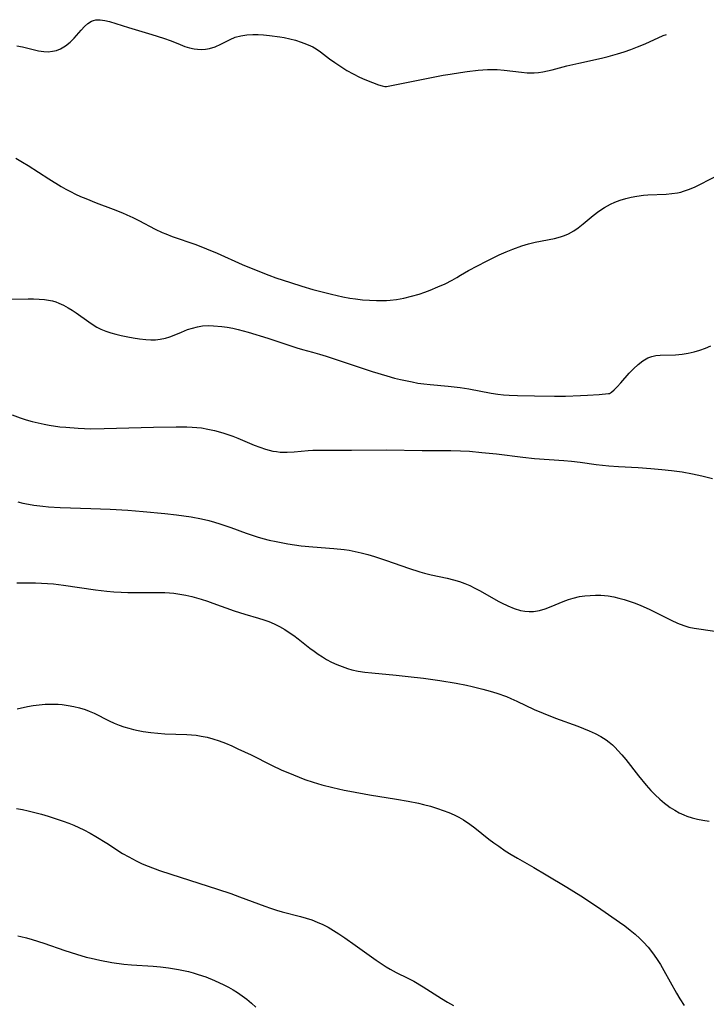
# Model space of a CAD drawing. Header units: inches. Extents: x 1073367 to 1082519, y 1569854 to 1574957.
# Tile 558 of 565: x 1080509 to 1080695, y 1574224 to 1574491. Entities that reach past the tile are written whole.
import ezdxf

# ---------------------------------------------------------------- set-up
doc = ezdxf.new("R2010")
doc.units = ezdxf.units.IN
doc.header["$MEASUREMENT"] = 0
doc.layers.add('CGG_CurvaNivelLidar_v1', color=7, linetype='Continuous', lineweight=30, true_color=0x008008)

msp = doc.modelspace()

# ---------------------------------------------------------------- linework, layer by layer
at = {"layer": 'CGG_CurvaNivelLidar_v1'}
for points in [[(1080508.4899, 1574483.6053, 87), (1080510.0136, 1574483.3738, 87), (1080512.9335, 1574482.6171, 87), (1080514.3667, 1574482.2936, 87), (1080515.8143, 1574482.084, 87), (1080516.9743, 1574482.0432, 87), (1080518.1206, 1574482.1436, 87), (1080519.2132, 1574482.3977, 87), (1080520.2633, 1574482.8031, 87), (1080521.6512, 1574483.6137, 87), (1080522.9143, 1574484.6454, 87), (1080523.9592, 1574485.7261, 87), (1080525.838, 1574487.8957, 87), (1080526.7463, 1574488.8547, 87), (1080527.6884, 1574489.6799, 87), (1080528.6877, 1574490.3046, 87), (1080529.229, 1574490.522, 87), (1080529.8222, 1574490.6624, 87), (1080531.0064, 1574490.7065, 87), (1080532.2636, 1574490.5284, 87), (1080533.5861, 1574490.1983, 87), (1080538.6629, 1574488.5944, 87), (1080544.9752, 1574486.7116, 87), (1080548.1213, 1574485.7136, 87), (1080550.2063, 1574484.956, 87), (1080552.688, 1574483.9509, 87), (1080553.9358, 1574483.4934, 87), (1080555.1862, 1574483.1094, 87), (1080556.4373, 1574482.8237, 87), (1080557.3873, 1574482.6889, 87), (1080558.3329, 1574482.6362, 87), (1080559.463, 1574482.6932, 87), (1080560.5705, 1574482.884, 87), (1080562.1187, 1574483.3827, 87), (1080563.6138, 1574484.0641, 87), (1080566.1825, 1574485.3746, 87), (1080567.5719, 1574485.9398, 87), (1080569.0252, 1574486.3551, 87), (1080570.658, 1574486.6032, 87), (1080572.3468, 1574486.6911, 87), (1080573.768, 1574486.6817, 87), (1080575.2109, 1574486.6089, 87), (1080576.8462, 1574486.4558, 87), (1080579.6289, 1574486.0599, 87), (1080580.7649, 1574485.8535, 87), (1080582.3289, 1574485.5194, 87), (1080583.8741, 1574485.1244, 87), (1080585.3906, 1574484.6595, 87), (1080586.8664, 1574484.1102, 87), (1080587.8644, 1574483.6652, 87), (1080588.5138, 1574483.3336, 87), (1080589.4233, 1574482.8043, 87), (1080590.6116, 1574482.0007, 87), (1080593.0588, 1574480.139, 87), (1080594.4934, 1574479.089, 87), (1080596.0658, 1574478.0237, 87), (1080597.7284, 1574476.9899, 87), (1080599.437, 1574476.0225, 87), (1080601.1462, 1574475.1535, 87), (1080602.6397, 1574474.476, 87), (1080604.6361, 1574473.6708, 87), (1080606.3393, 1574473.0808, 87), (1080607.3016, 1574472.8012, 87), (1080608.0089, 1574472.6376, 87), (1080608.4166, 1574472.5915, 87), (1080608.5, 1574472.6245, 87)], [(1080608.5, 1574472.6245, 87), (1080614.7661, 1574473.9182, 87), (1080623.7705, 1574475.6451, 87), (1080625.6858, 1574475.9784, 87), (1080628.5022, 1574476.4098, 87), (1080630.278, 1574476.655, 87), (1080633.2618, 1574477.002, 87), (1080635.7942, 1574477.1858, 87), (1080637.1117, 1574477.2199, 87), (1080638.4229, 1574477.1955, 87), (1080640.2597, 1574477.0531, 87), (1080645.0101, 1574476.4739, 87), (1080646.4652, 1574476.359, 87), (1080647.4557, 1574476.3291, 87), (1080648.4441, 1574476.352, 87), (1080649.5975, 1574476.4557, 87), (1080650.7492, 1574476.6309, 87), (1080651.9946, 1574476.8823, 87), (1080653.2428, 1574477.1773, 87), (1080657.2549, 1574478.2041, 87), (1080660.5083, 1574478.9759, 87), (1080666.6249, 1574480.2919, 87), (1080668.4307, 1574480.7322, 87), (1080670.922, 1574481.4333, 87), (1080672.738, 1574482.0188, 87), (1080674.536, 1574482.6567, 87), (1080676.3143, 1574483.3423, 87), (1080678.3776, 1574484.2078, 87), (1080683.2963, 1574486.3954, 87), (1080684.1683, 1574486.7407, 87)], [(1080508.2047, 1574453.22, 86.5), (1080510.0517, 1574452.1485, 86.5), (1080511.5049, 1574451.2514, 86.5), (1080517.1165, 1574447.6702, 86.5), (1080520.4778, 1574445.5957, 86.5), (1080521.7423, 1574444.8567, 86.5), (1080523.0246, 1574444.1539, 86.5), (1080524.362, 1574443.4846, 86.5), (1080525.7227, 1574442.8606, 86.5), (1080527.102, 1574442.2744, 86.5), (1080529.9353, 1574441.1659, 86.5), (1080534.5749, 1574439.4177, 86.5), (1080537.0401, 1574438.4227, 86.5), (1080538.2578, 1574437.8949, 86.5), (1080539.8964, 1574437.1358, 86.5), (1080541.5095, 1574436.3321, 86.5), (1080545.886, 1574434.0251, 86.5), (1080547.7739, 1574433.1346, 86.5), (1080548.7605, 1574432.7148, 86.5), (1080550.4808, 1574432.0457, 86.5), (1080556.9112, 1574429.8131, 86.5), (1080559.7974, 1574428.7234, 86.5), (1080562.6826, 1574427.5134, 86.5), (1080569.4648, 1574424.4768, 86.5), (1080573.1965, 1574422.9134, 86.5), (1080576.5953, 1574421.5856, 86.5), (1080578.5581, 1574420.8589, 86.5), (1080582.4594, 1574419.531, 86.5), (1080585.5958, 1574418.5428, 86.5), (1080588.5476, 1574417.6723, 86.5), (1080593.5512, 1574416.3799, 86.5), (1080596.644, 1574415.6742, 86.5), (1080598.5625, 1574415.3248, 86.5), (1080600.0492, 1574415.1102, 86.5), (1080601.9399, 1574414.8971, 86.5), (1080603.8355, 1574414.7479, 86.5), (1080605.7331, 1574414.6687, 86.5), (1080607.6296, 1574414.6734, 86.5), (1080608.4481, 1574414.7067, 86.5), (1080609.4611, 1574414.7766, 86.5), (1080611.1895, 1574414.9789, 86.5), (1080613.1158, 1574415.3365, 86.5), (1080615.1786, 1574415.8337, 86.5), (1080617.3049, 1574416.4505, 86.5), (1080618.7926, 1574416.9427, 86.5), (1080620.2511, 1574417.4764, 86.5), (1080622.3711, 1574418.3483, 86.5), (1080624.2901, 1574419.2343, 86.5), (1080626.1997, 1574420.2136, 86.5), (1080627.4392, 1574420.9115, 86.5), (1080628.5, 1574421.5664, 86.5)], [(1080628.5, 1574421.5664, 86.5), (1080630.6238, 1574422.7751, 86.5), (1080635.4927, 1574425.3392, 86.5), (1080637.1166, 1574426.1618, 86.5), (1080638.9499, 1574427.0311, 86.5), (1080640.8037, 1574427.8454, 86.5), (1080642.6238, 1574428.5837, 86.5), (1080645.0633, 1574429.4677, 86.5), (1080646.8977, 1574430.0223, 86.5), (1080648.6741, 1574430.4726, 86.5), (1080653.8752, 1574431.5056, 86.5), (1080655.4831, 1574431.9118, 86.5), (1080656.6158, 1574432.2889, 86.5), (1080657.7088, 1574432.7541, 86.5), (1080659.1027, 1574433.5339, 86.5), (1080660.3271, 1574434.3917, 86.5), (1080661.6688, 1574435.4643, 86.5), (1080664.3447, 1574437.7023, 86.5), (1080665.8524, 1574438.8437, 86.5), (1080667.4283, 1574439.8861, 86.5), (1080669.0814, 1574440.7915, 86.5), (1080670.2515, 1574441.3093, 86.5), (1080671.6903, 1574441.8352, 86.5), (1080673.1646, 1574442.2758, 86.5), (1080674.6643, 1574442.6407, 86.5), (1080676.1814, 1574442.9356, 86.5), (1080677.9446, 1574443.188, 86.5), (1080679.1056, 1574443.2951, 86.5), (1080684.1446, 1574443.5203, 86.5), (1080685.6446, 1574443.6462, 86.5), (1080687.1244, 1574443.859, 86.5), (1080688.0695, 1574444.0604, 86.5), (1080688.785, 1574444.254, 86.5), (1080690.1349, 1574444.7153, 86.5), (1080691.7467, 1574445.4121, 86.5), (1080697.427, 1574448.2679, 86.5)], [(1080503.8158, 1574415.0194, 86), (1080511.5253, 1574415.175, 86), (1080513.0322, 1574415.1587, 86), (1080514.5215, 1574415.0922, 86), (1080515.9877, 1574414.954, 86), (1080517.0523, 1574414.7909, 86), (1080518.0975, 1574414.5619, 86), (1080518.9897, 1574414.2998, 86), (1080519.8632, 1574413.98, 86), (1080521.1167, 1574413.4117, 86), (1080522.3337, 1574412.749, 86), (1080523.4405, 1574412.0658, 86), (1080524.5251, 1574411.3363, 86), (1080527.9099, 1574408.8781, 86), (1080529.0929, 1574408.0812, 86), (1080530.133, 1574407.4633, 86), (1080531.2081, 1574406.9177, 86), (1080532.5311, 1574406.3752, 86), (1080533.895, 1574405.9272, 86), (1080535.2881, 1574405.5489, 86), (1080536.6995, 1574405.2192, 86), (1080538.4885, 1574404.8547, 86), (1080539.9055, 1574404.6087, 86), (1080541.6343, 1574404.3411, 86), (1080543.3554, 1574404.1437, 86), (1080544.6812, 1574404.0714, 86), (1080545.9952, 1574404.0862, 86), (1080547.2905, 1574404.2038, 86), (1080548.6536, 1574404.4662, 86), (1080549.8535, 1574404.8256, 86), (1080551.4445, 1574405.4532, 86), (1080553.0191, 1574406.1473, 86), (1080554.6192, 1574406.8043, 86), (1080555.9554, 1574407.2441, 86), (1080557.3285, 1574407.581, 86), (1080558.7316, 1574407.8008, 86), (1080560.2013, 1574407.894, 86), (1080561.6907, 1574407.8728, 86), (1080563.9116, 1574407.6824, 86), (1080565.3932, 1574407.4701, 86), (1080566.8769, 1574407.1954, 86), (1080568.3585, 1574406.8612, 86), (1080571.0241, 1574406.13, 86), (1080576.3753, 1574404.4651, 86), (1080584.1736, 1574401.9055, 86), (1080585.7714, 1574401.4331, 86), (1080588.4537, 1574400.7152, 86), (1080590.3141, 1574400.179, 86), (1080592.173, 1574399.6, 86), (1080604.5989, 1574395.5049, 86), (1080608.5492, 1574394.28, 86), (1080610.6445, 1574393.7028, 86), (1080612.217, 1574393.3099, 86), (1080615.3803, 1574392.6311, 86), (1080616.9708, 1574392.354, 86), (1080618.5398, 1574392.1308, 86), (1080620.2596, 1574391.9417, 86), (1080625.1793, 1574391.5219, 86), (1080628.3747, 1574391.1704, 86), (1080630.6992, 1574390.7895, 86), (1080636.7309, 1574389.6201, 86), (1080638.6035, 1574389.3343, 86), (1080640.1062, 1574389.1719, 86), (1080641.6165, 1574389.06, 86), (1080643.9004, 1574388.957, 86), (1080648.4917, 1574388.868, 86), (1080653.8957, 1574388.8188, 86), (1080656.8764, 1574388.8349, 86), (1080660.9636, 1574388.9384, 86), (1080662.8206, 1574389.0262, 86), (1080665.9645, 1574389.2391, 86), (1080668.5, 1574389.4799, 86)], [(1080668.5, 1574389.4799, 86), (1080668.7804, 1574389.5258, 86), (1080669.3253, 1574389.898, 86), (1080670.03, 1574390.514, 86), (1080670.8768, 1574391.3534, 86), (1080671.8239, 1574392.3758, 86), (1080674.1017, 1574394.9796, 86), (1080675.2771, 1574396.2203, 86), (1080676.519, 1574397.3741, 86), (1080677.8139, 1574398.3687, 86), (1080679.147, 1574399.1322, 86), (1080680.2373, 1574399.5415, 86), (1080681.3112, 1574399.7761, 86), (1080682.4952, 1574399.8759, 86), (1080686.6693, 1574399.9744, 86), (1080688.4152, 1574400.1255, 86), (1080690.0257, 1574400.3979, 86), (1080691.6328, 1574400.7809, 86), (1080693.1796, 1574401.2347, 86), (1080694.71, 1574401.7657, 86), (1080696.2142, 1574402.3772, 86)], [(1080507.1738, 1574383.7258, 85.5), (1080509.419, 1574382.9313, 85.5), (1080511.0097, 1574382.4287, 85.5), (1080512.6129, 1574381.9695, 85.5), (1080514.2281, 1574381.5577, 85.5), (1080515.8556, 1574381.2, 85.5), (1080517.1948, 1574380.9527, 85.5), (1080520.1378, 1574380.5353, 85.5), (1080521.7407, 1574380.3661, 85.5), (1080525.0344, 1574380.1189, 85.5), (1080528.4928, 1574379.9911, 85.5), (1080532.0759, 1574380.0012, 85.5), (1080545.4086, 1574380.3631, 85.5), (1080551.5757, 1574380.4756, 85.5), (1080554.4373, 1574380.4674, 85.5), (1080555.8599, 1574380.4156, 85.5), (1080557.1368, 1574380.3269, 85.5), (1080558.4064, 1574380.188, 85.5), (1080560.1781, 1574379.8965, 85.5), (1080561.9329, 1574379.5076, 85.5), (1080564.2087, 1574378.8771, 85.5), (1080565.5744, 1574378.4353, 85.5), (1080566.926, 1574377.9537, 85.5), (1080568.2616, 1574377.4354, 85.5), (1080572.6578, 1574375.5658, 85.5), (1080574.1717, 1574374.9667, 85.5), (1080575.6958, 1574374.4434, 85.5), (1080576.7113, 1574374.1564, 85.5), (1080577.7354, 1574373.9266, 85.5), (1080578.674, 1574373.7747, 85.5), (1080579.7242, 1574373.6744, 85.5), (1080581.5772, 1574373.6438, 85.5), (1080583.4471, 1574373.7395, 85.5), (1080587.2918, 1574374.0664, 85.5), (1080588.5511, 1574374.145, 85.5), (1080591.359, 1574374.2197, 85.5), (1080599.0068, 1574374.1945, 85.5), (1080608.4835, 1574374.2702, 85.5), (1080618.1073, 1574374.1117, 85.5), (1080625.8909, 1574374.0852, 85.5), (1080628.4799, 1574374.0113, 85.5), (1080630.9055, 1574373.8671, 85.5), (1080634.2628, 1574373.58, 85.5), (1080638.1712, 1574373.1558, 85.5), (1080645.2992, 1574372.2986, 85.5), (1080648.5256, 1574371.9663, 85.5), (1080656.4621, 1574371.3567, 85.5), (1080658.4602, 1574371.1776, 85.5), (1080660.8134, 1574370.91, 85.5), (1080665.1338, 1574370.3419, 85.5), (1080668.5513, 1574369.9647, 85.5), (1080671.2051, 1574369.7597, 85.5), (1080676.5301, 1574369.4636, 85.5), (1080679.9905, 1574369.2375, 85.5), (1080682.95, 1574368.98, 85.5), (1080685.5403, 1574368.6928, 85.5), (1080688.47, 1574368.2694, 85.5), (1080691.2298, 1574367.7638, 85.5), (1080693.7181, 1574367.2275, 85.5), (1080696.6043, 1574366.5174, 85.5)], [(1080508.7059, 1574360.177, 85), (1080510.1435, 1574359.8419, 85), (1080511.5944, 1574359.5609, 85), (1080513.0559, 1574359.3253, 85), (1080515.5229, 1574359.0126, 85), (1080517.0176, 1574358.8654, 85), (1080520.1563, 1574358.6514, 85), (1080528.4867, 1574358.3801, 85), (1080533.7654, 1574358.1617, 85), (1080538.5006, 1574357.9001, 85), (1080542.6637, 1574357.5911, 85), (1080548.5091, 1574357.0354, 85), (1080551.6981, 1574356.6748, 85), (1080555.6236, 1574356.1204, 85), (1080558.3942, 1574355.6022, 85), (1080560.4359, 1574355.1182, 85), (1080561.9325, 1574354.7055, 85), (1080563.4173, 1574354.2539, 85), (1080566.3542, 1574353.26, 85), (1080570.5093, 1574351.7457, 85), (1080573.4728, 1574350.7549, 85), (1080574.9713, 1574350.3075, 85), (1080576.7704, 1574349.833, 85), (1080578.5858, 1574349.4168, 85), (1080581.7501, 1574348.818, 85), (1080585.3481, 1574348.3021, 85), (1080588.5197, 1574347.9758, 85), (1080594.2437, 1574347.5627, 85), (1080596.9976, 1574347.2825, 85), (1080598.3626, 1574347.0806, 85), (1080600.0015, 1574346.7603, 85), (1080601.63, 1574346.3743, 85), (1080603.4218, 1574345.8966, 85), (1080605.2067, 1574345.3766, 85), (1080608.461, 1574344.3306, 85), (1080614.4438, 1574342.2152, 85), (1080617.5172, 1574341.2008, 85), (1080618.761, 1574340.8427, 85), (1080620.5104, 1574340.4162, 85), (1080624.8908, 1574339.5145, 85), (1080626.5554, 1574339.1206, 85), (1080628.194, 1574338.6407, 85), (1080629.6103, 1574338.1224, 85), (1080630.9999, 1574337.5239, 85), (1080632.3648, 1574336.8595, 85), (1080633.8269, 1574336.0765, 85), (1080638.7064, 1574333.2919, 85), (1080639.5872, 1574332.825, 85), (1080641.268, 1574332.0113, 85), (1080642.9617, 1574331.3212, 85), (1080644.668, 1574330.8014, 85), (1080645.8644, 1574330.5692, 85), (1080647.061, 1574330.4605, 85), (1080648.2516, 1574330.4912, 85), (1080649.8346, 1574330.7626, 85), (1080651.4081, 1574331.2306, 85), (1080653.024, 1574331.8344, 85), (1080656.2673, 1574333.1814, 85), (1080657.644, 1574333.7162, 85), (1080658.9598, 1574334.1329, 85), (1080660.6887, 1574334.5247, 85), (1080662.0975, 1574334.7359, 85), (1080663.5254, 1574334.8656, 85), (1080664.9657, 1574334.9162, 85), (1080666.4123, 1574334.886, 85), (1080667.3963, 1574334.817, 85), (1080668.3788, 1574334.7065, 85), (1080669.9204, 1574334.4469, 85), (1080671.3182, 1574334.1299, 85), (1080672.7074, 1574333.7502, 85), (1080674.0875, 1574333.3187, 85), (1080675.6937, 1574332.7556, 85), (1080677.2806, 1574332.1315, 85), (1080679.5092, 1574331.132, 85), (1080680.7598, 1574330.5213, 85), (1080685.4619, 1574328.1347, 85), (1080687.1759, 1574327.3411, 85), (1080688.9207, 1574326.6727, 85), (1080690.2179, 1574326.2972, 85), (1080691.6607, 1574325.9877, 85), (1080697.2389, 1574325.1531, 85)], [(1080508.5105, 1574338.2489, 84.5), (1080511.8235, 1574338.2956, 84.5), (1080513.4907, 1574338.2697, 84.5), (1080516.7936, 1574338.1091, 84.5), (1080518.4386, 1574337.9634, 84.5), (1080521.0688, 1574337.6336, 84.5), (1080529.7278, 1574336.3812, 84.5), (1080532.8348, 1574336.0287, 84.5), (1080534.7504, 1574335.8669, 84.5), (1080536.6651, 1574335.7492, 84.5), (1080538.4998, 1574335.6839, 84.5), (1080547.4327, 1574335.6795, 84.5), (1080548.5429, 1574335.6443, 84.5), (1080549.7491, 1574335.5597, 84.5), (1080550.9542, 1574335.4294, 84.5), (1080552.5777, 1574335.1922, 84.5), (1080554.1963, 1574334.8924, 84.5), (1080555.8076, 1574334.5345, 84.5), (1080558.3727, 1574333.8386, 84.5), (1080560.0427, 1574333.3016, 84.5), (1080561.5054, 1574332.7911, 84.5), (1080567.2969, 1574330.6858, 84.5), (1080570.1744, 1574329.7723, 84.5), (1080573.8423, 1574328.7138, 84.5), (1080575.2724, 1574328.2629, 84.5), (1080576.6801, 1574327.7616, 84.5), (1080578.0565, 1574327.19, 84.5), (1080579.5307, 1574326.4589, 84.5), (1080580.9596, 1574325.6329, 84.5), (1080582.1796, 1574324.8422, 84.5), (1080583.3723, 1574324.0022, 84.5), (1080584.5419, 1574323.1239, 84.5), (1080587.7095, 1574320.6147, 84.5), (1080588.8842, 1574319.7227, 84.5), (1080589.9851, 1574318.9441, 84.5), (1080591.1125, 1574318.2083, 84.5), (1080592.2669, 1574317.5207, 84.5), (1080593.6234, 1574316.799, 84.5), (1080595.0127, 1574316.1491, 84.5), (1080596.4317, 1574315.5735, 84.5), (1080597.8791, 1574315.0788, 84.5), (1080599.0581, 1574314.7486, 84.5), (1080600.8308, 1574314.3708, 84.5), (1080602.6333, 1574314.0921, 84.5), (1080604.4571, 1574313.8793, 84.5), (1080611.0935, 1574313.2729, 84.5), (1080614.3523, 1574312.9361, 84.5), (1080618.4699, 1574312.4495, 84.5), (1080622.8501, 1574311.8233, 84.5), (1080627.3434, 1574311.0751, 84.5), (1080630.0603, 1574310.5559, 84.5), (1080631.635, 1574310.2161, 84.5), (1080634.558, 1574309.5038, 84.5), (1080636.4628, 1574308.9777, 84.5), (1080638.3459, 1574308.3895, 84.5), (1080640.8846, 1574307.455, 84.5), (1080642.134, 1574306.9361, 84.5), (1080643.7178, 1574306.2275, 84.5), (1080648.4371, 1574304.0127, 84.5), (1080650.8142, 1574302.9863, 84.5), (1080654.1907, 1574301.6591, 84.5), (1080660.1792, 1574299.4585, 84.5), (1080661.735, 1574298.8643, 84.5), (1080663.2649, 1574298.2326, 84.5), (1080664.9308, 1574297.4558, 84.5), (1080666.4284, 1574296.6478, 84.5), (1080667.8563, 1574295.7416, 84.5), (1080668.7267, 1574295.0996, 84.5), (1080669.558, 1574294.4073, 84.5), (1080670.3285, 1574293.6853, 84.5), (1080671.0663, 1574292.9228, 84.5), (1080672.1519, 1574291.6895, 84.5), (1080673.1987, 1574290.4033, 84.5), (1080676.6072, 1574286.0154, 84.5), (1080678.6562, 1574283.5171, 84.5), (1080679.9559, 1574282.0701, 84.5), (1080681.1303, 1574280.8651, 84.5), (1080682.3495, 1574279.7191, 84.5), (1080683.619, 1574278.6461, 84.5), (1080684.4093, 1574278.0432, 84.5), (1080685.2189, 1574277.4733, 84.5), (1080686.4048, 1574276.7196, 84.5), (1080687.6262, 1574276.0423, 84.5), (1080688.8838, 1574275.4529, 84.5), (1080689.7205, 1574275.1225, 84.5), (1080691.1345, 1574274.6587, 84.5), (1080692.5733, 1574274.2895, 84.5), (1080694.027, 1574274.0091, 84.5), (1080695.7401, 1574273.7938, 84.5)], [(1080508.6134, 1574304.1974, 84), (1080511.3463, 1574304.7562, 84), (1080512.937, 1574305.0227, 84), (1080514.5288, 1574305.2361, 84), (1080516.1198, 1574305.3839, 84), (1080517.3038, 1574305.442, 84), (1080518.4853, 1574305.4471, 84), (1080519.6233, 1574305.396, 84), (1080520.7571, 1574305.2945, 84), (1080522.3305, 1574305.0787, 84), (1080523.8894, 1574304.7815, 84), (1080525.4285, 1574304.4034, 84), (1080526.9416, 1574303.9399, 84), (1080528.0544, 1574303.5312, 84), (1080529.4144, 1574302.9478, 84), (1080533.4637, 1574300.9492, 84), (1080534.8312, 1574300.3116, 84), (1080536.1188, 1574299.7781, 84), (1080537.4312, 1574299.3023, 84), (1080538.7662, 1574298.8867, 84), (1080540.033, 1574298.5546, 84), (1080541.315, 1574298.272, 84), (1080542.6092, 1574298.0334, 84), (1080544.7449, 1574297.7263, 84), (1080546.6232, 1574297.5298, 84), (1080548.5085, 1574297.3953, 84), (1080554.4146, 1574297.1904, 84), (1080555.7249, 1574297.1098, 84), (1080557.0273, 1574296.9859, 84), (1080558.3192, 1574296.8032, 84), (1080559.9309, 1574296.4719, 84), (1080561.5233, 1574296.0399, 84), (1080563.2399, 1574295.4731, 84), (1080564.9391, 1574294.8281, 84), (1080566.6242, 1574294.1226, 84), (1080568.2972, 1574293.3701, 84), (1080571.8149, 1574291.669, 84), (1080577.4006, 1574288.8845, 84), (1080580.1864, 1574287.5829, 84), (1080581.7809, 1574286.8852, 84), (1080584.8282, 1574285.6466, 84), (1080586.3677, 1574285.0731, 84), (1080588.6228, 1574284.3104, 84), (1080591.0085, 1574283.6106, 84), (1080593.9908, 1574282.8373, 84), (1080596.9987, 1574282.1518, 84), (1080598.5397, 1574281.8386, 84), (1080603.8507, 1574280.8869, 84), (1080611.186, 1574279.7362, 84), (1080614.3386, 1574279.1943, 84), (1080617.0836, 1574278.6303, 84), (1080618.4422, 1574278.3044, 84), (1080620.3474, 1574277.7835, 84), (1080622.2275, 1574277.2, 84), (1080623.8038, 1574276.6565, 84), (1080625.3531, 1574276.0594, 84), (1080626.7243, 1574275.4605, 84), (1080628.0594, 1574274.7945, 84), (1080629.3035, 1574274.0817, 84), (1080631.0129, 1574272.9502, 84), (1080632.3182, 1574271.9735, 84), (1080636.1659, 1574268.907, 84), (1080637.4756, 1574267.9109, 84), (1080638.8087, 1574266.9426, 84), (1080640.5539, 1574265.7547, 84), (1080642.212, 1574264.7077, 84), (1080643.8963, 1574263.701, 84), (1080648.3362, 1574261.1802, 84), (1080651.6086, 1574259.2555, 84), (1080657.2209, 1574255.8887, 84), (1080661.0488, 1574253.4959, 84), (1080665.5364, 1574250.5254, 84), (1080671.4383, 1574246.4416, 84), (1080672.9025, 1574245.3795, 84), (1080674.3356, 1574244.2861, 84), (1080675.7236, 1574243.1467, 84), (1080677.0129, 1574241.9796, 84), (1080677.9763, 1574241.0108, 84), (1080679.2246, 1574239.6057, 84), (1080680.3935, 1574238.1282, 84), (1080681.4902, 1574236.5892, 84), (1080682.5256, 1574234.9873, 84), (1080683.5079, 1574233.3452, 84), (1080686.9158, 1574227.171, 84), (1080687.7925, 1574225.6564, 84), (1080688.9287, 1574223.8694, 84)], [(1080508.4214, 1574277.207, 83.5), (1080510.0066, 1574276.8954, 83.5), (1080511.5832, 1574276.5389, 83.5), (1080515.1878, 1574275.6045, 83.5), (1080516.977, 1574275.0887, 83.5), (1080519.4164, 1574274.3298, 83.5), (1080521.0065, 1574273.7863, 83.5), (1080522.5791, 1574273.1967, 83.5), (1080523.9285, 1574272.642, 83.5), (1080525.2611, 1574272.0483, 83.5), (1080526.5755, 1574271.4155, 83.5), (1080528.3267, 1574270.4958, 83.5), (1080529.8481, 1574269.6321, 83.5), (1080532.8266, 1574267.7972, 83.5), (1080537.0804, 1574265.0354, 83.5), (1080538.7399, 1574264.0504, 83.5), (1080540.7867, 1574262.9841, 83.5), (1080542.4021, 1574262.2376, 83.5), (1080544.0452, 1574261.5455, 83.5), (1080547.0991, 1574260.4063, 83.5), (1080550.1127, 1574259.3884, 83.5), (1080562.7353, 1574255.3211, 83.5), (1080566.3335, 1574254.1282, 83.5), (1080568.7417, 1574253.275, 83.5), (1080575.5161, 1574250.7396, 83.5), (1080577.1134, 1574250.1864, 83.5), (1080578.7213, 1574249.6749, 83.5), (1080580.2751, 1574249.2315, 83.5), (1080585.234, 1574247.9304, 83.5), (1080586.7617, 1574247.4889, 83.5), (1080588.2689, 1574246.9951, 83.5), (1080589.751, 1574246.4283, 83.5), (1080591.1998, 1574245.783, 83.5), (1080592.6897, 1574245.0155, 83.5), (1080594.1456, 1574244.175, 83.5), (1080595.5746, 1574243.2782, 83.5), (1080597.2117, 1574242.1838, 83.5), (1080600.0086, 1574240.2222, 83.5), (1080605.654, 1574236.1158, 83.5), (1080606.9988, 1574235.185, 83.5), (1080608.3697, 1574234.3044, 83.5), (1080609.4687, 1574233.6618, 83.5), (1080611.0428, 1574232.8243, 83.5), (1080614.2355, 1574231.2324, 83.5), (1080615.8163, 1574230.4012, 83.5), (1080618.3745, 1574228.8907, 83.5), (1080623.3462, 1574225.7571, 83.5), (1080624.9376, 1574224.797, 83.5), (1080626.5517, 1574223.8768, 83.5)], [(1080508.7502, 1574242.6723, 83), (1080509.5469, 1574242.5268, 83), (1080511.107, 1574242.1646, 83), (1080512.6596, 1574241.7248, 83), (1080515.7564, 1574240.7019, 83), (1080521.4235, 1574238.7006, 83), (1080524.573, 1574237.7063, 83), (1080527.2352, 1574236.9711, 83), (1080528.5761, 1574236.6365, 83), (1080530.8998, 1574236.12, 83), (1080534.1448, 1574235.5243, 83), (1080537.4119, 1574235.0685, 83), (1080539.4555, 1574234.8662, 83), (1080545.3591, 1574234.4956, 83), (1080547.3215, 1574234.343, 83), (1080549.5425, 1574234.0874, 83), (1080552.201, 1574233.6332, 83), (1080554.8723, 1574233.0324, 83), (1080556.2148, 1574232.6754, 83), (1080557.5449, 1574232.2782, 83), (1080559.5696, 1574231.5794, 83), (1080561.9762, 1574230.6116, 83), (1080564.4956, 1574229.4401, 83), (1080565.7417, 1574228.7915, 83), (1080566.9626, 1574228.103, 83), (1080568.1542, 1574227.3705, 83), (1080569.4218, 1574226.511, 83), (1080570.6433, 1574225.5911, 83), (1080571.92, 1574224.5212, 83), (1080573.1551, 1574223.4025, 83)]]:
    msp.add_polyline3d(points, dxfattribs=at)

doc.saveas('drawing.dxf')
